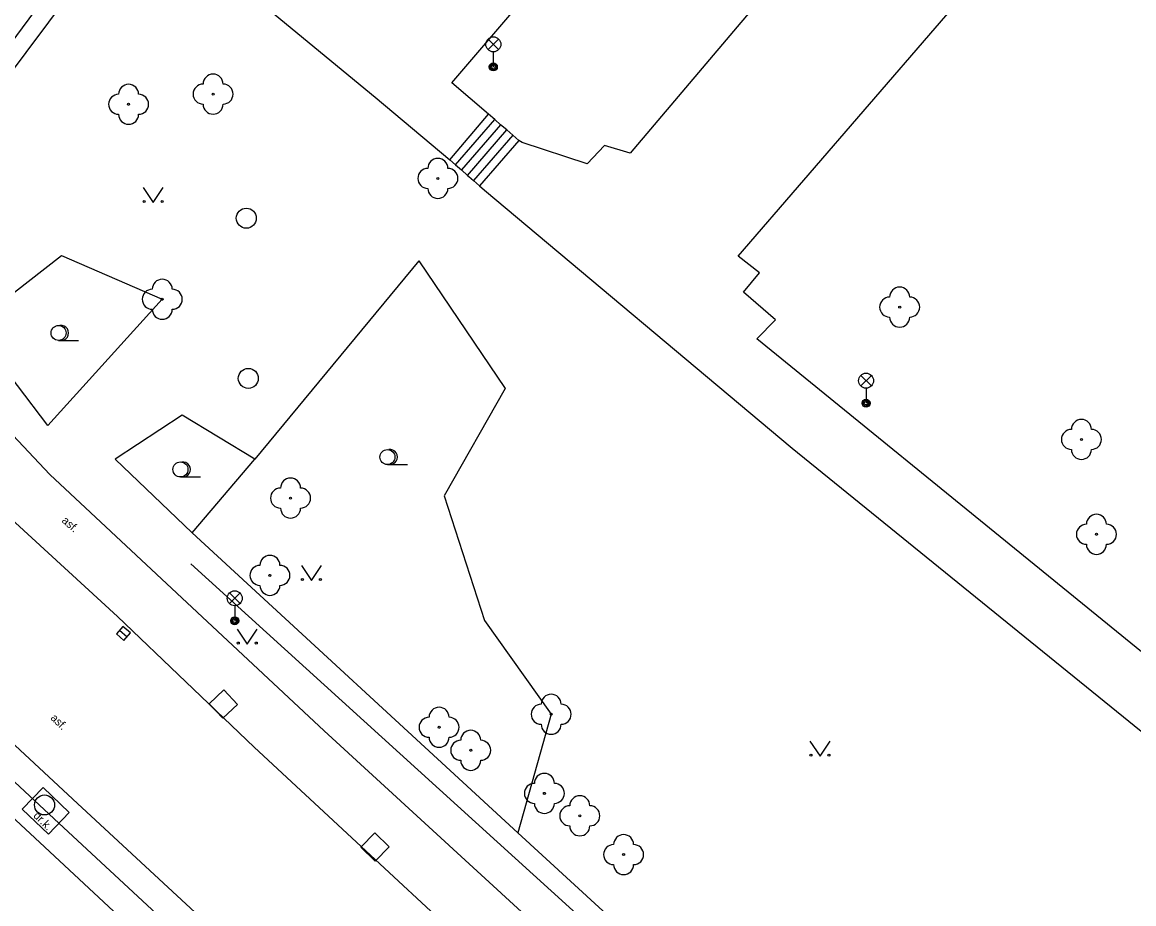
# Model space of a CAD drawing. Extents: x -598932 to -598196, y -1162207 to -1161504.
# Drawn here: x -598659.5 to -598604, y -1161922.5 to -1161878.5 of the extents above; entities that cross this region are included whole.
import ezdxf

# ---------------------------------------------------------------- set-up
doc = ezdxf.new("R2010")
doc.units = 0
for name, color, linetype in [('Level 22', 7, 'Continuous'), ('Level 26', 7, 'Continuous'), ('Level 27', 7, 'Continuous'), ('Level 33', 7, 'Continuous'), ('Level 36', 7, 'Continuous'), ('TM - CD - osa koleji', 7, 'Continuous'), ('TM - chodniky - VP', 7, 'Continuous'), ('TM - hranice souvisleho porostu (skupiny stromu_ kere)', 7, 'Continuous'), ('TM - komunikace - VP', 7, 'Continuous'), ('TM - plot zivy neuzavreny', 7, 'Continuous'), ('TM - popis povrchu', 7, 'Continuous'), ('TM - rozhrani ploch obecne - VP', 7, 'Continuous'), ('TM - schody - VP', 7, 'Continuous'), ('TM - zed operna - VP', 7, 'Continuous')]:
    doc.layers.add(name, color=color, linetype=linetype)

msp = doc.modelspace()

# ---------------------------------------------------------------- linework, layer by layer
at = {"layer": 'Level 22'}
for centre in [(-598650.01, -1161882.1), (-598654.23, -1161882.61), (-598638.78, -1161886.31), (-598652.55, -1161892.35), (-598615.71, -1161892.74), (-598606.63, -1161899.35), (-598646.14, -1161902.28), (-598605.88, -1161904.09), (-598647.17, -1161906.14), (-598633.12, -1161913.08), (-598638.72, -1161913.73), (-598637.14, -1161914.88), (-598633.46, -1161917.03), (-598631.69, -1161918.15), (-598629.5, -1161920.09)]:
    msp.add_circle(centre, 0.05, dxfattribs=at)
for centre, start, end in [((-598650.01, -1161881.6), 0, 180), ((-598654.23, -1161882.11), 0, 180), ((-598650.51, -1161882.1), 90, 270), ((-598649.51, -1161882.1), 270, 90), ((-598654.73, -1161882.61), 90, 270), ((-598653.73, -1161882.61), 270, 90), ((-598650.01, -1161882.6), 180, 0), ((-598654.23, -1161883.11), 180, 0), ((-598639.28, -1161886.31), 90, 270), ((-598638.78, -1161885.81), 0, 180), ((-598638.28, -1161886.31), 270, 90), ((-598638.78, -1161886.81), 180, 0), ((-598652.55, -1161891.85), 0, 180), ((-598653.05, -1161892.35), 90, 270), ((-598652.05, -1161892.35), 270, 90), ((-598615.71, -1161892.24), 0, 180), ((-598616.21, -1161892.74), 90, 270), ((-598615.21, -1161892.74), 270, 90), ((-598652.55, -1161892.85), 180, 0), ((-598615.71, -1161893.24), 180, 0), ((-598606.63, -1161898.85), 0, 180), ((-598607.13, -1161899.35), 90, 270), ((-598606.13, -1161899.35), 270, 90), ((-598606.63, -1161899.85), 180, 0), ((-598646.14, -1161901.78), 0, 180), ((-598646.64, -1161902.28), 90, 270), ((-598645.64, -1161902.28), 270, 90), ((-598646.14, -1161902.78), 180, 0), ((-598606.38, -1161904.09), 90, 270), ((-598605.88, -1161903.59), 0, 180), ((-598605.38, -1161904.09), 270, 90), ((-598605.88, -1161904.59), 180, 0), ((-598647.17, -1161905.64), 0, 180), ((-598647.67, -1161906.14), 90, 270), ((-598646.67, -1161906.14), 270, 90), ((-598647.17, -1161906.64), 180, 0), ((-598633.12, -1161912.58), 0, 180), ((-598638.72, -1161913.23), 0, 180), ((-598633.62, -1161913.08), 90, 270), ((-598632.62, -1161913.08), 270, 90), ((-598639.22, -1161913.73), 90, 270), ((-598638.22, -1161913.73), 270, 90), ((-598633.12, -1161913.58), 180, 0), ((-598637.14, -1161914.38), 0, 180), ((-598638.72, -1161914.23), 180, 0), ((-598637.64, -1161914.88), 90, 270), ((-598636.64, -1161914.88), 270, 90), ((-598637.14, -1161915.38), 180, 0), ((-598633.46, -1161916.53), 0, 180), ((-598633.96, -1161917.03), 90, 270), ((-598632.96, -1161917.03), 270, 90), ((-598631.69, -1161917.65), 0, 180), ((-598633.46, -1161917.53), 180, 0), ((-598632.19, -1161918.15), 90, 270), ((-598631.19, -1161918.15), 270, 90), ((-598631.69, -1161918.65), 180, 0), ((-598629.5, -1161919.59), 0, 180), ((-598630, -1161920.09), 90, 270), ((-598629, -1161920.09), 270, 90), ((-598629.5, -1161920.59), 180, 0)]:
    msp.add_arc(centre, 0.5, start, end, dxfattribs=at)
at = {"layer": 'Level 26'}
for points in [[(-598649.52, -1161913.277), (-598648.793, -1161912.59), (-598649.48, -1161911.863), (-598650.207, -1161912.55)], [(-598641.912, -1161920.417), (-598641.213, -1161919.702), (-598641.928, -1161919.003), (-598642.627, -1161919.718)]]:
    msp.add_lwpolyline(points, close=True, dxfattribs=at)
at = {"layer": 'Level 27'}
msp.add_line((-598654.678, -1161908.876), (-598654.302, -1161909.204), dxfattribs=at)
msp.add_lwpolyline([(-598654.843, -1161909.064), (-598654.466, -1161909.393), (-598654.137, -1161909.016), (-598654.514, -1161908.687)], close=True, dxfattribs=at)
for centre in [(-598648.35, -1161888.3), (-598648.25, -1161896.3), (-598658.43, -1161917.61)]:
    msp.add_circle(centre, 0.5, dxfattribs=at)
at = {"layer": 'Level 33'}
for p, q in [((-598636.275, -1161879.88), (-598635.745, -1161879.35)), ((-598636.275, -1161879.35), (-598635.745, -1161879.88)), ((-598636.01, -1161879.99), (-598636.01, -1161880.74)), ((-598617.655, -1161896.68), (-598617.125, -1161896.15)), ((-598617.655, -1161896.15), (-598617.125, -1161896.68)), ((-598617.39, -1161896.79), (-598617.39, -1161897.54)), ((-598649.195, -1161907.55), (-598648.665, -1161907.02)), ((-598649.195, -1161907.02), (-598648.665, -1161907.55)), ((-598648.93, -1161907.66), (-598648.93, -1161908.41))]:
    msp.add_line(p, q, dxfattribs=at)
for centre, radius in [((-598636.01, -1161879.615), 0.375), ((-598636.01, -1161880.74), 0.2), ((-598636.01, -1161880.74), 0.145), ((-598636.01, -1161880.74), 0.0876), ((-598617.39, -1161896.415), 0.375), ((-598617.39, -1161897.54), 0.2), ((-598617.39, -1161897.54), 0.145), ((-598617.39, -1161897.54), 0.0876), ((-598648.93, -1161907.285), 0.375), ((-598648.93, -1161908.41), 0.2), ((-598648.93, -1161908.41), 0.145), ((-598648.93, -1161908.41), 0.0876)]:
    msp.add_circle(centre, radius, dxfattribs=at)
at = {"layer": 'Level 36'}
for p, q in [((-598657.73, -1161894.405), (-598656.73, -1161894.405)), ((-598641.3, -1161900.605), (-598640.3, -1161900.605)), ((-598651.64, -1161901.225), (-598650.64, -1161901.225))]:
    msp.add_line(p, q, dxfattribs=at)
for points in [[(-598653.5, -1161886.76), (-598653, -1161887.51), (-598652.5, -1161886.76)], [(-598645.6, -1161905.65), (-598645.1, -1161906.4), (-598644.6, -1161905.65)], [(-598648.8, -1161908.82), (-598648.3, -1161909.57), (-598647.8, -1161908.82)], [(-598620.19, -1161914.42), (-598619.69, -1161915.17), (-598619.19, -1161914.42)]]:
    msp.add_lwpolyline(points, dxfattribs=at)
for centre, radius in [((-598653.45, -1161887.46), 0.05), ((-598652.551, -1161887.46), 0.05), ((-598657.73, -1161894.03), 0.375), ((-598641.3, -1161900.23), 0.375), ((-598651.64, -1161900.85), 0.375), ((-598645.55, -1161906.35), 0.05), ((-598644.651, -1161906.35), 0.05), ((-598648.75, -1161909.52), 0.05), ((-598647.851, -1161909.52), 0.05), ((-598620.14, -1161915.12), 0.05), ((-598619.241, -1161915.12), 0.05)]:
    msp.add_circle(centre, radius, dxfattribs=at)
for centre in [(-598657.605, -1161894.03), (-598641.175, -1161900.23), (-598651.515, -1161900.85)]:
    msp.add_arc(centre, 0.375, 260.4059, 99.5941, dxfattribs=at)
at = {"layer": 'TM - CD - osa koleji'}
for points in [[(-598688.37, -1161889.98), (-598675.55, -1161901.91), (-598657.72, -1161918.52)], [(-598642.14, -1161932.97), (-598657.72, -1161918.52)]]:
    msp.add_lwpolyline(points, dxfattribs=at)
at = {"layer": 'TM - chodniky - VP'}
for points in [[(-598636.25, -1161883.1), (-598638.09, -1161881.54), (-598617.91, -1161858), (-598616.09, -1161859.49)], [(-598614.6, -1161860.83), (-598614.43, -1161860.93), (-598613.6, -1161862.04), (-598614.39, -1161863.01), (-598613.75, -1161863.73), (-598614.67, -1161864.93), (-598613.09, -1161866.1), (-598619.21, -1161873.28), (-598629.18, -1161885.05), (-598630.45, -1161884.66), (-598631.33, -1161885.59), (-598634.57, -1161884.52), (-598634.74, -1161884.41)], [(-598661.95, -1161876.05), (-598661.59, -1161875.59), (-598661.12, -1161874.99), (-598658.15, -1161871.18), (-598657.06, -1161869.77), (-598656.15, -1161870.52), (-598641.92, -1161882.26)], [(-598550.08, -1161953.38), (-598552.22, -1161951.68), (-598561.37, -1161944.4), (-598579.14, -1161929.89), (-598622.84, -1161894.32), (-598621.92, -1161893.38), (-598623.52, -1161892), (-598622.71, -1161891.02), (-598623.78, -1161890.19), (-598607.37, -1161871.2)], [(-598641.92, -1161882.26), (-598638.19, -1161885.38)], [(-598635.94, -1161883.37), (-598636.25, -1161883.1)], [(-598635.65, -1161883.63), (-598635.94, -1161883.37)], [(-598635.34, -1161883.89), (-598635.65, -1161883.63)], [(-598635.04, -1161884.15), (-598635.34, -1161883.89)], [(-598634.74, -1161884.41), (-598635.04, -1161884.15)], [(-598638.19, -1161885.38), (-598637.9, -1161885.63)], [(-598637.9, -1161885.63), (-598637.6, -1161885.89)], [(-598637.6, -1161885.89), (-598637.3, -1161886.16)], [(-598637.3, -1161886.16), (-598637.24, -1161886.21)], [(-598637.24, -1161886.21), (-598637, -1161886.42)], [(-598637, -1161886.42), (-598636.7, -1161886.68)], [(-598636.7, -1161886.68), (-598636.45, -1161886.9), (-598621.08, -1161899.78), (-598582.24, -1161931.28), (-598563.25, -1161946.85), (-598559.28, -1161950.08), (-598551.65, -1161956.3), (-598549.7, -1161957.89)], [(-598658.16, -1161901.1), (-598662.41, -1161896.61)], [(-598634.4, -1161923.13), (-598644.46, -1161913.91), (-598658.16, -1161901.1)]]:
    msp.add_lwpolyline(points, dxfattribs=at)
at = {"layer": 'TM - hranice souvisleho porostu (skupiny stromu_ kere)'}
for points in [[(-598661.06, -1161880.84), (-598655.55, -1161873.4)], [(-598654.83, -1161873.94), (-598661.64, -1161883.06), (-598663.23, -1161886.57), (-598662.08, -1161890.39), (-598662.94, -1161890.65)], [(-598657.58, -1161890.16), (-598652.55, -1161892.35), (-598658.27, -1161898.65), (-598661.32, -1161894.66)], [(-598660.78, -1161892.64), (-598657.58, -1161890.16)], [(-598639.73, -1161890.43), (-598647.93, -1161900.34), (-598651.56, -1161898.13), (-598654.91, -1161900.33), (-598651.06, -1161904.01)], [(-598639.73, -1161890.43), (-598635.42, -1161896.8), (-598638.47, -1161902.17), (-598636.45, -1161908.39), (-598633.12, -1161913.08), (-598634.79, -1161919)]]:
    msp.add_lwpolyline(points, dxfattribs=at)
at = {"layer": 'TM - komunikace - VP'}
for points in [[(-598654.79, -1161908.2), (-598659.88, -1161903.51), (-598664.09, -1161899.27), (-598664.67, -1161898.56)], [(-598632.38, -1161929.18), (-598647.96, -1161914.73), (-598654.79, -1161908.2)]]:
    msp.add_lwpolyline(points, dxfattribs=at)
at = {"layer": 'TM - plot zivy neuzavreny'}
msp.add_lwpolyline([(-598602.18, -1161947.61), (-598615.03, -1161937.81), (-598631.14, -1161923.7), (-598651.12, -1161905.56)], dxfattribs=at)
at = {"layer": 'TM - rozhrani ploch obecne - VP'}
for points in [[(-598638.19, -1161885.38), (-598636.25, -1161883.1)], [(-598634.74, -1161884.41), (-598636.7, -1161886.68)], [(-598641.2, -1161931.97), (-598656.78, -1161917.53), (-598669.98, -1161905.28), (-598671.82, -1161907.26)], [(-598671.82, -1161907.26), (-598658.66, -1161919.48), (-598645.17, -1161932.05), (-598643.18, -1161933.9)], [(-598659.54, -1161917.82), (-598658.5, -1161916.73)], [(-598657.2, -1161917.98), (-598658.5, -1161916.73)], [(-598659.54, -1161917.82), (-598658.23, -1161919.06)], [(-598658.23, -1161919.06), (-598657.2, -1161917.98)]]:
    msp.add_lwpolyline(points, dxfattribs=at)
at = {"layer": 'TM - schody - VP'}
for points in [[(-598637.9, -1161885.63), (-598635.94, -1161883.37)], [(-598635.65, -1161883.63), (-598637.6, -1161885.89)], [(-598637.3, -1161886.16), (-598635.34, -1161883.89)], [(-598635.04, -1161884.15), (-598637, -1161886.42)]]:
    msp.add_lwpolyline(points, dxfattribs=at)
at = {"layer": 'TM - zed operna - VP'}
for points in [[(-598651.06, -1161904.01), (-598647.93, -1161900.34)], [(-598623.87, -1161929.03), (-598634.79, -1161919), (-598651.06, -1161904.01)]]:
    msp.add_lwpolyline(points, dxfattribs=at)

# ---------------------------------------------------------------- texts
at = {"layer": 'TM - popis povrchu'}
for s, rotation, p in [('asf.', 318.3406, (-598657.6, -1161903.45)), ('asf.', 315.8498, (-598658.16, -1161913.3)), ('dr.k.', 315.192, (-598659.02, -1161918.18))]:
    msp.add_text(s, height=0.4, rotation=rotation, dxfattribs=at).set_placement(p)

doc.saveas('drawing.dxf')
